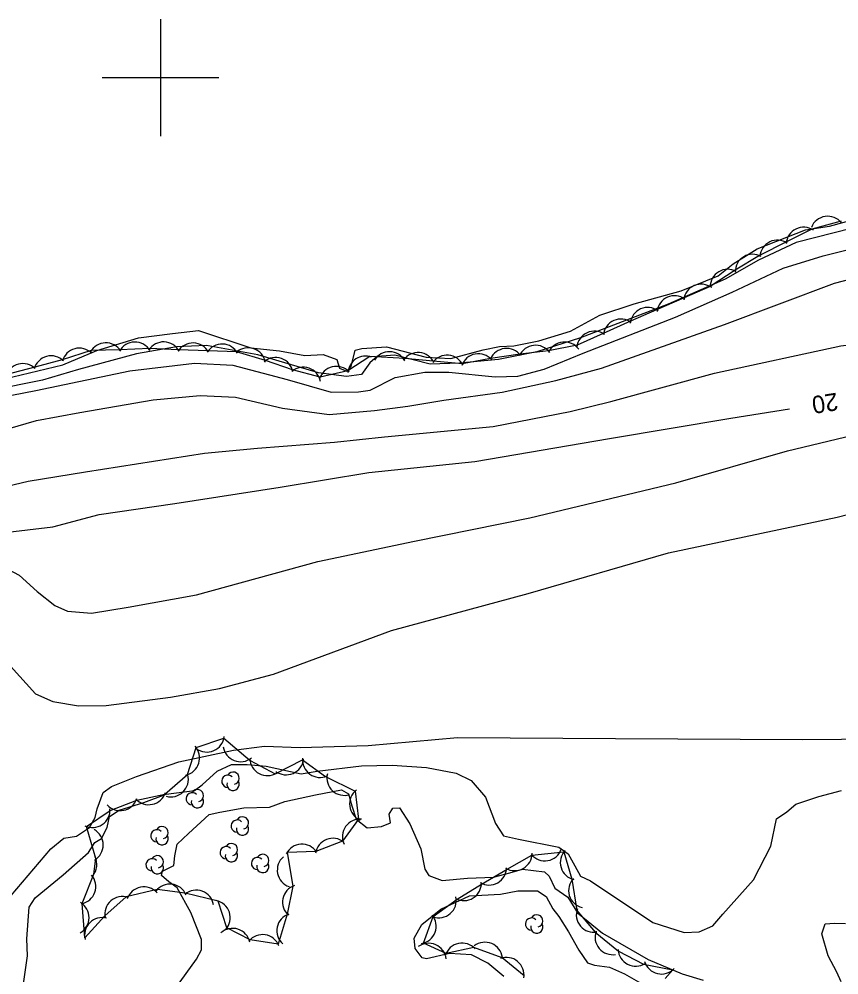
# Model space of a CAD drawing. Extents: x 646142 to 649934, y 5874075 to 5876351.
# Drawn here: x 648775.8 to 648916.1, y 5875446.5 to 5875610 of the extents above; entities that cross this region are included whole.
import ezdxf

# ---------------------------------------------------------------- set-up
doc = ezdxf.new("R2010")
doc.units = 0
for name, color, linetype in [('Niveau 1', 7, 'Continuous'), ('Niveau 2', 7, 'Continuous'), ('Niveau 4', 7, 'Continuous'), ('Niveau 44', 7, 'Continuous'), ('Niveau 61', 7, 'Continuous')]:
    doc.layers.add(name, color=color, linetype=linetype)

msp = doc.modelspace()

# ---------------------------------------------------------------- linework, layer by layer
at = {"layer": 'Niveau 1'}
for points in [[(648747.87, 5875521.78), (648751.98, 5875521.68), (648757.64, 5875521.24), (648765.43, 5875521.94), (648772.91, 5875522.14), (648781.6, 5875523.15), (648789.49, 5875525.27), (648802.44, 5875527.13), (648820.46, 5875529.92), (648835.68, 5875532.46), (648853.78, 5875534.31), (648876.84, 5875538.26), (648897.59, 5875541.76), (648907.65, 5875543.33)], [(648802.63, 5875444.31), (648806.14, 5875449.18), (648807.05, 5875450.78), (648807, 5875452.54), (648805.19, 5875457.17), (648802.83, 5875461.4), (648801.46, 5875462.44), (648800.2, 5875463.5), (648800.37, 5875464.22), (648802.26, 5875465.2), (648802.46, 5875466.86), (648802.85, 5875468.88), (648804.78, 5875470.69), (648808.33, 5875473.93), (648810.15, 5875474.33), (648814.27, 5875475.05), (648818.67, 5875475.21), (648821.26, 5875476.14), (648826.51, 5875477.31), (648830.96, 5875478.18), (648832.19, 5875477.47), (648832.72, 5875475.42), (648833.51, 5875473.15), (648835.39, 5875471.68), (648837.81, 5875471.9), (648839.38, 5875472.51), (648839.13, 5875474), (648839.74, 5875474.99), (648840.89, 5875475.1), (648842.65, 5875472.33), (648844.55, 5875468.06), (648845.21, 5875464.61), (648845.89, 5875463.51), (648848.18, 5875462.66), (648852.56, 5875463.05), (648856.96, 5875463.21), (648859.8, 5875463.93), (648861.95, 5875464.6), (648865.72, 5875464.11), (648866.48, 5875463.36), (648867.48, 5875461.35), (648869.71, 5875459.8), (648871.35, 5875457.14), (648875.62, 5875453.66), (648883.47, 5875449.11), (648889.27, 5875446.7), (648892.86, 5875445.62)], [(648916.49, 5875445.29), (648915.75, 5875446.98), (648914.22, 5875449.76), (648913.18, 5875453.53), (648913.72, 5875455.21), (648915.34, 5875455.36), (648917.2, 5875455.29)]]:
    msp.add_lwpolyline(points, dxfattribs=at)
at = {"layer": 'Niveau 2'}
for points in [[(648918.43, 5875574.21), (648908.76, 5875571.81), (648902.33, 5875568.75), (648896.62, 5875565.52), (648886.88, 5875561.22), (648871.86, 5875555.5), (648864.42, 5875553.06), (648857.83, 5875551.76), (648851.17, 5875551.17), (648846.12, 5875550.95), (648840.09, 5875552.54), (648837.05, 5875552.27), (648835.85, 5875551.22), (648834.38, 5875549.19), (648831.82, 5875548.85), (648827.05, 5875549.48), (648816.64, 5875552.58), (648807.9, 5875554.16), (648802.73, 5875553.94), (648795.89, 5875552.73), (648786, 5875550.07), (648779.8, 5875548.22), (648771, 5875546.48)], [(648770.71, 5875544.95), (648778.69, 5875546.49), (648794.74, 5875549.82), (648805.8, 5875551.16), (648812.41, 5875550.81), (648821.7, 5875548.33), (648829.19, 5875546.16), (648833.88, 5875546.23), (648835.86, 5875546.52), (648840.13, 5875548.68), (648845.22, 5875549.61), (648849.34, 5875549.62), (648857.29, 5875548.8), (648861.16, 5875548.91), (648865.64, 5875550.13), (648872.33, 5875552.86), (648888.12, 5875558.99), (648897.84, 5875563.29), (648897.84, 5875563.29), (648906.52, 5875567.37), (648913.37, 5875569.52), (648921.65, 5875571.56)], [(648767.56, 5875538.06), (648778.78, 5875541.31), (648786.18, 5875542.68), (648798.78, 5875544.87), (648806.82, 5875545.59), (648812.84, 5875545.3), (648820.88, 5875543.42), (648828.84, 5875542.36), (648836.65, 5875543.06), (648842.34, 5875543.81), (648848.47, 5875544.83), (648858.44, 5875546.19), (648867.66, 5875548.2), (648875.45, 5875550.31), (648896.49, 5875557.73), (648915.33, 5875564.84), (648923.7, 5875567.01)], [(648838.35, 5875538.52), (648856.95, 5875540.31), (648870.08, 5875542.89), (648877.08, 5875544.58), (648894.81, 5875549.46), (648916.42, 5875554.11), (648928.58, 5875555.66), (648947.86, 5875556.33), (648967.01, 5875555.8), (648974.21, 5875553.98), (648978.01, 5875552.2), (648985.92, 5875549.02), (648992.31, 5875544.52), (648996.78, 5875541.74), (649008.75, 5875528.92), (649019.52, 5875511.38), (649027.26, 5875498.64), (649032.22, 5875491.1), (649035.19, 5875495.73)], [(648676.53, 5875471.92), (648692.46, 5875485.5), (648699.71, 5875493.82), (648712.58, 5875507.35), (648719.43, 5875516.1), (648721.73, 5875517.95), (648726.77, 5875520.65), (648731.8, 5875522.04), (648739.02, 5875522.68), (648745.82, 5875524), (648753.44, 5875525.39), (648762.18, 5875527.35), (648777.34, 5875530.95), (648787.17, 5875532.53), (648807.52, 5875535.77), (648816.6, 5875536.58), (648829.75, 5875537.64), (648838.35, 5875538.52)], [(648762.77, 5875518.3), (648768.06, 5875517.95), (648772.14, 5875516.79), (648775.82, 5875514.89), (648778.88, 5875512.11), (648781.91, 5875509.67), (648784.1, 5875508.7), (648788.22, 5875508.36), (648794.45, 5875509.39), (648806.19, 5875511.5), (648826.95, 5875517.23), (648843.47, 5875520.71), (648863.22, 5875524.71), (648888.16, 5875530.7), (648907.29, 5875536.17), (648919.87, 5875539.17)], [(648770.51, 5875505.67), (648772.16, 5875503), (648774.36, 5875499.33), (648778.64, 5875494.55), (648781.56, 5875493.28), (648785.95, 5875492.5), (648790.73, 5875492.58), (648801.7, 5875494.03), (648810.09, 5875495.49), (648819.32, 5875497.96), (648839.55, 5875505.4), (648862.91, 5875511.72), (648886.91, 5875518.68), (648915.76, 5875524.78), (648942.21, 5875531.6)], [(648760.66, 5875441.71), (648770.51, 5875455.5), (648781.27, 5875468.07), (648783.44, 5875469.91), (648785.63, 5875470.22), (648787.83, 5875471.71), (648788.84, 5875473.44), (648789.17, 5875474.88), (648790.21, 5875477.67), (648791.63, 5875478.73), (648795.91, 5875480.41), (648803.14, 5875482.93), (648812.52, 5875484.94), (648817.82, 5875485.65), (648823.91, 5875485.38), (648835.54, 5875485.72), (648850.81, 5875487.08), (648877.87, 5875486.93), (648909.83, 5875486.75), (648923.22, 5875486.89)], [(648776.48, 5875444.17), (648777.26, 5875449.75), (648777.11, 5875452.66), (648777.55, 5875458.09), (648778.57, 5875459.7), (648783.34, 5875463.64), (648787.66, 5875467.42), (648788.78, 5875469.16), (648789.89, 5875469.85), (648790.89, 5875471.69), (648791.3, 5875473.6), (648792.94, 5875474.69), (648797.13, 5875476), (648800.97, 5875477.4), (648805.8, 5875478.06), (648807.11, 5875479), (648809.69, 5875481.34), (648812.15, 5875482.49), (648814.83, 5875482.5), (648818.11, 5875482.21), (648824.06, 5875480.87), (648826.81, 5875481.35), (648834.41, 5875482.27), (648839.64, 5875482.38), (648845.5, 5875481.97), (648850.59, 5875481.02), (648853.15, 5875479.73), (648855.62, 5875476.91), (648857.31, 5875472.38), (648858.67, 5875470.28), (648861.28, 5875469.69), (648868.16, 5875468.32), (648869.78, 5875467.18), (648870.89, 5875465.17), (648871.87, 5875463.38), (648873.57, 5875462.6), (648884.23, 5875455.48), (648889.63, 5875453.74), (648892.18, 5875453.85), (648894.53, 5875454.88), (648896.21, 5875456.9), (648901.49, 5875462.76), (648904.46, 5875468.53), (648905.43, 5875473.18), (648907.18, 5875474.39), (648908.69, 5875475.7)], [(648908.69, 5875475.7), (648912.65, 5875476.99), (648916.51, 5875478.04)], [(648858.77, 5875446.21), (648856.01, 5875448.53), (648853.21, 5875449.91), (648849.47, 5875450.16), (648845.5, 5875449.22), (648844.78, 5875449.39), (648843.59, 5875451.03), (648843.43, 5875452.77), (648844.73, 5875455.1), (648847.97, 5875457.73), (648852.87, 5875460.03), (648858.19, 5875460.28), (648861.15, 5875460.89), (648864.52, 5875460.85), (648866, 5875459.93), (648867.12, 5875457.81), (648868.17, 5875456.5), (648869.8, 5875453.85), (648871.59, 5875450.74), (648873.07, 5875448.54), (648874.26, 5875448.18), (648876.85, 5875447.83), (648879.39, 5875446.66), (648885.76, 5875443.02)]]:
    msp.add_lwpolyline(points, dxfattribs=at)
at = {"layer": 'Niveau 4'}
for points in [[(648881.04, 5875561.27), (648889.08, 5875563.53), (648895.44, 5875566.11), (648897.97, 5875568.11), (648902.09, 5875570.73), (648910.39, 5875573.96), (648914.46, 5875574.56), (648920.09, 5875576.12)], [(648773.29, 5875548.44), (648783.32, 5875550.88), (648789.12, 5875553.29), (648796.23, 5875555.47), (648802.06, 5875556.22), (648806.49, 5875556.74), (648815.48, 5875553.75), (648820.36, 5875553.24), (648824.68, 5875552.44), (648827.85, 5875552.61), (648830.16, 5875551.75), (648830.65, 5875550.26), (648831.87, 5875549.77), (648832.63, 5875550.55), (648833.32, 5875553.34), (648834.47, 5875553.67), (648838.69, 5875553.93), (648845.45, 5875552.17), (648849.71, 5875551.96), (648855.24, 5875553.4), (648858.01, 5875554), (648860.48, 5875554.11), (648864.76, 5875554.96), (648870.15, 5875556.63), (648875.2, 5875559.33), (648881.04, 5875561.27)]]:
    msp.add_lwpolyline(points, dxfattribs=at)
at = {"layer": 'Niveau 44'}
for points in [[(648916.45, 5875575.41), (648911.46, 5875574.05), (648907.1, 5875571.92), (648902.52, 5875569.54), (648898.35, 5875567.04), (648894.05, 5875564.25), (648889.6, 5875562.31), (648884.88, 5875560.26), (648880.43, 5875558.32), (648875.72, 5875556.24), (648871.31, 5875554.21), (648866.4, 5875553.23), (648861.57, 5875552.69), (648856.46, 5875551.95), (648851.7, 5875551.04), (648846.64, 5875551.5), (648841.81, 5875551.92), (648835.81, 5875552.27), (648832.04, 5875549.86), (648827.32, 5875548.74), (648822.58, 5875549.98), (648818, 5875551.58), (648813.03, 5875553.1), (648808.18, 5875553.27), (648803.04, 5875553.45), (648798.19, 5875553.63), (648793.02, 5875553.45), (648788.17, 5875553.31), (648783.18, 5875551.74), (648778.5, 5875550.46), (648773.5, 5875549.14)], [(648811.37, 5875454.52), (648809.86, 5875459.13), (648804.23, 5875460.48), (648799.42, 5875461.08), (648794.12, 5875459.83), (648790.48, 5875456.61), (648787.05, 5875452.84), (648786.59, 5875458.71), (648788.6, 5875463.71), (648788.94, 5875466.41), (648787.35, 5875471.88), (648791.37, 5875474.6), (648795.98, 5875476.39), (648800.73, 5875477.39), (648804.63, 5875480.77), (648806.11, 5875485.39), (648810.84, 5875486.97), (648815.33, 5875483.17), (648819.61, 5875480.88), (648824.31, 5875483.27), (648828.23, 5875480.41), (648833.3, 5875477.94), (648833.91, 5875473.12), (648831.12, 5875469.4), (648826.6, 5875467.62), (648821.66, 5875467.46), (648822.65, 5875461.67), (648821.69, 5875456.91), (648820.14, 5875451.76), (648815.34, 5875452.51), (648811.37, 5875454.52)], [(648862.21, 5875446.31), (648858.45, 5875449.39), (648853.61, 5875451.17), (648848.86, 5875450.17), (648844.99, 5875451.94), (648846.68, 5875456.49), (648850.79, 5875459.43), (648854.92, 5875462), (648859.34, 5875464.6), (648863.57, 5875466.98), (648869.03, 5875467.55), (648870.41, 5875462.9), (648871.24, 5875457.5), (648874.36, 5875453.78), (648878.35, 5875450.53), (648882.67, 5875448.31), (648887.67, 5875447.36), (648886.34, 5875445.87)]]:
    msp.add_lwpolyline(points, dxfattribs=at)
for centre, radius, start, end in [((648914.17, 5875573.28), 3, 38.6131, 158.5911), ((648910.05, 5875571.4), 3, 56.0873, 176.0653), ((648905.56, 5875569.2), 3, 56.0873, 176.0653), ((648901.34, 5875566.78), 3, 60.8973, 180.8752), ((648897.05, 5875564.21), 3, 60.8973, 180.8752), ((648892.53, 5875561.66), 3, 53.5324, 173.5103), ((648887.94, 5875559.67), 3, 53.5324, 173.5103), ((648883.36, 5875557.67), 3, 53.5324, 173.5103), ((648878.77, 5875555.68), 3, 53.5324, 173.5103), ((648874.25, 5875553.62), 3, 54.7636, 174.7415), ((648790.65, 5875551.62), 3, 31.6259, 151.6038), ((648795.65, 5875551.76), 3, 31.6259, 151.6038), ((648800.55, 5875551.78), 3, 27.9749, 147.9528), ((648805.55, 5875551.6), 3, 27.9749, 147.9528), ((648869.15, 5875551.76), 3, 36.3058, 156.2838), ((648786.12, 5875550.72), 3, 45.3002, 165.2781), ((648810.54, 5875551.42), 3, 27.9749, 147.9528), ((648814.99, 5875550.77), 3, 10.6806, 130.6586), ((648839.17, 5875550.09), 3, 28.763, 148.741), ((648844.07, 5875549.96), 3, 25.0804, 145.0583), ((648859.21, 5875550.66), 3, 36.3058, 156.2838), ((648864.18, 5875551.21), 3, 36.3058, 156.2838), ((648781.3, 5875549.4), 3, 45.3002, 165.2781), ((648819.71, 5875549.12), 3, 10.6806, 130.6586), ((648835.08, 5875549.36), 3, 69.9655, 175.9311), ((648849.05, 5875549.52), 3, 25.0804, 145.0583), ((648854.41, 5875549.76), 3, 40.8694, 160.8474), ((648776.48, 5875548.08), 3, 45.3002, 165.2781), ((648824.43, 5875547.46), 3, 10.6806, 130.6586), ((648830.08, 5875547.59), 3, 43.2999, 163.2779), ((648807.91, 5875487.61), 3, 233.671, 353.649), ((648803.69, 5875483.61), 3, 282.2592, 42.2372), ((648813.71, 5875485.97), 3, 188.4665, 308.4444), ((648818.3, 5875483.58), 3, 181.8702, 301.8481), ((648821.49, 5875483.72), 3, 233.6742, 353.6521), ((648827.31, 5875483.27), 3, 173.9165, 293.8945), ((648812.42, 5875480.15), 1.05, 282.2692, 149.7263), ((648801.77, 5875479.94), 3, 254.5958, 14.5738), ((648811.52, 5875479.62), 1.05, 44.1154, 269.804), ((648812.42, 5875479.1), 1.05, 166.9369, 29.6212), ((648831.48, 5875480.2), 3, 167.0087, 286.9866), ((648798, 5875478.61), 3, 221.8454, 341.8233), ((648805.42, 5875476.63), 1.05, 44.1154, 269.804), ((648806.32, 5875477.16), 1.05, 282.2692, 149.7263), ((648835.35, 5875475.76), 3, 127.3099, 247.2879), ((648793.1, 5875477.59), 3, 221.8454, 341.8233), ((648806.32, 5875476.11), 1.05, 166.9369, 29.6212), ((648788.37, 5875474.7), 3, 244.089, 4.0669), ((648813.14, 5875471.96), 1.05, 44.1154, 269.804), ((648814.04, 5875472.49), 1.05, 282.2692, 149.7263), ((648834.13, 5875470.14), 3, 84.7295, 204.7074), ((648787.2, 5875468.73), 3, 300.5304, 60.5083), ((648799.38, 5875470.3), 1.05, 44.1154, 269.804), ((648800.28, 5875470.83), 1.05, 282.2692, 149.7263), ((648814.04, 5875471.44), 1.05, 166.9369, 29.6212), ((648800.28, 5875469.78), 1.05, 166.9369, 29.6212), ((648829.51, 5875466.87), 3, 51.5479, 171.5259), ((648811.24, 5875467.4), 1.05, 44.1154, 269.804), ((648812.14, 5875467.93), 1.05, 282.2692, 149.7263), ((648824.2, 5875465.86), 3, 33.7056, 153.6835), ((648865.76, 5875469.01), 3, 219.937, 339.915), ((648786.11, 5875465.4), 3, 319.8084, 25.6485), ((648798.56, 5875465.33), 1.05, 44.1154, 269.804), ((648799.46, 5875465.86), 1.05, 282.2692, 149.7263), ((648812.14, 5875466.88), 1.05, 166.9369, 29.6212), ((648816.61, 5875465.55), 1.05, 44.1154, 269.804), ((648817.51, 5875466.08), 1.05, 282.2692, 149.7263), ((648822.99, 5875464.43), 3, 130.8715, 250.8494), ((648860.59, 5875467.33), 3, 239.424, 359.4019), ((648871.41, 5875465.72), 3, 136.4666, 256.4445), ((648799.46, 5875464.81), 1.05, 166.9369, 29.6212), ((648817.51, 5875465.03), 1.05, 166.9369, 29.6212), ((648856.23, 5875464.87), 3, 239.424, 359.4019), ((648785.93, 5875461.61), 3, 280.8393, 40.8173), ((648872.83, 5875460.93), 3, 136.4666, 256.4445), ((648797.17, 5875458.55), 3, 41.521, 161.499), ((648801.61, 5875459.03), 3, 22.8828, 142.8607), ((648823.89, 5875458.94), 3, 108.5767, 228.5546), ((648851.92, 5875462.21), 3, 241.8549, 1.8328), ((648793.47, 5875456.9), 3, 71.4629, 191.4408), ((648806.11, 5875458), 3, 9.5174, 129.4954), ((648847.62, 5875459.25), 3, 251.0292, 11.0071), ((648784.79, 5875456.31), 3, 299.0879, 59.0659), ((648808.94, 5875456.27), 3, 318.2057, 78.1837), ((648822.9, 5875454.04), 3, 108.5767, 228.5546), ((648844.18, 5875454.83), 3, 279.5533, 39.5312), ((648864.39, 5875455.72), 1.05, 282.2692, 149.7263), ((648874.15, 5875456.78), 3, 160.0335, 280.0114), ((648790.01, 5875453.3), 3, 74.8412, 194.8192), ((648863.49, 5875455.19), 1.05, 44.1154, 269.804), ((648864.39, 5875454.67), 1.05, 166.9369, 29.6212), ((648812.36, 5875451.46), 3, 12.4203, 132.3982), ((648817.47, 5875450.39), 3, 21.0386, 141.0165), ((648877.36, 5875452.95), 3, 160.0335, 280.0114), ((648845.89, 5875448.91), 3, 6.4136, 126.3915), ((648851.6, 5875448.94), 3, 41.9543, 161.9323), ((648855.52, 5875449.09), 3, 7.4742, 127.4522), ((648881.31, 5875450.99), 3, 182.7912, 302.7692), ((648859.21, 5875446.48), 3, 350.6738, 110.6518), ((648885.72, 5875449.64), 3, 196.6212, 316.5992)]:
    msp.add_arc(centre, radius, start, end, dxfattribs=at)
at = {"layer": 'Niveau 61'}
for points in [[(648800, 5875610), (648800, 5875600), (648800, 5875590)], [(648790, 5875600), (648800, 5875600), (648810, 5875600)]]:
    msp.add_lwpolyline(points, dxfattribs=at)

# ---------------------------------------------------------------- texts
at = {"layer": 'Niveau 1'}
msp.add_text('20', height=3, rotation=189.086, dxfattribs=at).set_placement((648915.68, 5875546.11))

doc.saveas('drawing.dxf')
